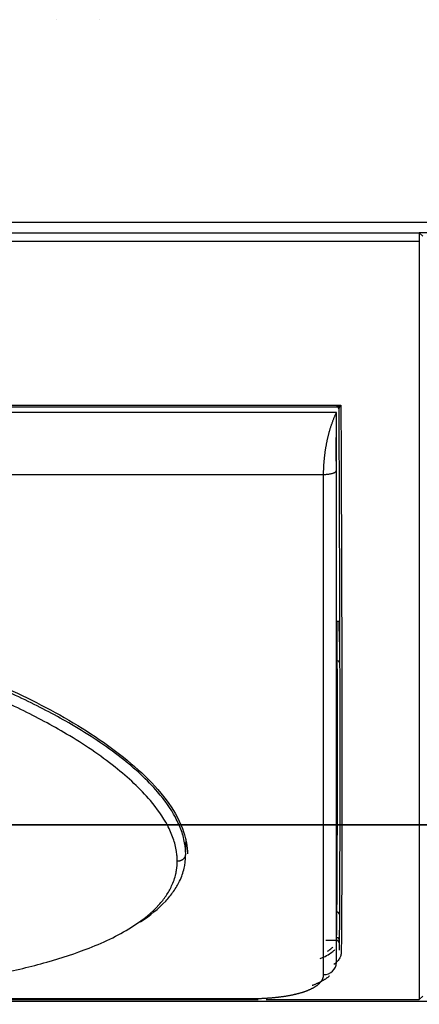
# Model space of a CAD drawing. Header units: millimetres. Extents: x -382 to 385, y -44 to 2191.
# Tile 304 of 339: x 126 to 220, y -42 to 189. Entities that reach past the tile are written whole.
import ezdxf

# ---------------------------------------------------------------- set-up
doc = ezdxf.new("R2010")
doc.units = ezdxf.units.MM
for name, color, linetype, true_color in [('ORTHO$6', 7, 'CONTINUOUS', 0xffffff), ('ORTHO$7', 7, 'CONTINUOUS', 0xffffff), ('ORTHO$8', 7, 'CONTINUOUS', 0xffffff)]:
    doc.layers.add(name, color=color, linetype=linetype, true_color=true_color)

msp = doc.modelspace()

# ---------------------------------------------------------------- linework, layer by layer
at = {"layer": 'ORTHO$6', "color": 7, "linetype": 'Continuous'}
for p, q in [((-359, 0, 1330.52), (361, 0, 1330.52)), ((361, 0, 1330.02), (-359, 0, 1330.02)), ((360.9, 0, 1369.52), (-358.9, 0, 1369.52)), ((-357.5, 0, 228.02), (359.5, 0, 228.02)), ((-354.5, 0), (356.5, 0)), ((-354, 0, 15.5), (356, 0, 15.5)), ((356, 0, 226.5), (-354, 0, 226.5)), ((141, 0, 928.52), (-159, 0, 928.52)), ((-159, 0, 618.52), (141, 0, 618.52)), ((127, 0, 1445.97), (-145, 0, 1445.97)), ((127, 0, 1470.97), (-145, 0, 1470.97)), ((131, 0, 1466.97), (131, 0, 1449.97)), ((146, 0, 623.52), (146, 0, 923.52)), ((169, 0, 1272.22), (169, 0, 1092.22)), ((170.75, 0, 1330.02), (170.75, 0, 1330.12)), ((170.75, 0, 1330.12), (170.75, 0, 1330.52)), ((174, 0, 1087.22), (354, 0, 1087.22)), ((354, 0, 1277.22), (174, 0, 1277.22)), ((174.25, 0, 1369.52), (174.25, 0, 1371.52)), ((174.25, 0, 1371.52), (186.25, 0, 1371.52)), ((183.45, 0, 1267.72), (181.95, 0, 1267.72)), ((181.95, 0, 1267.72), (181.95, 0, 1267.22)), ((181.95, 0, 1266.72), (183.45, 0, 1266.72)), ((181.95, 0, 1267.22), (181.95, 0, 1266.72)), ((181.95, 0, 1096.72), (183.45, 0, 1096.72)), ((183.45, 0, 1097.72), (181.95, 0, 1097.72)), ((181.95, 0, 1097.22), (181.95, 0, 1096.72)), ((181.95, 0, 1097.72), (181.95, 0, 1097.22)), ((183.5, 0, 1267.77), (183.45, 0, 1267.72)), ((183.45, 0, 1266.72), (183.5, 0, 1266.67)), ((183.45, 0, 1096.72), (183.5, 0, 1096.67)), ((183.5, 0, 1097.77), (183.45, 0, 1097.72)), ((184.5, 0, 1269.27), (183.5, 0, 1269.27)), ((183.5, 0, 1269.27), (183.5, 0, 1267.77)), ((183.5, 0, 1266.67), (183.5, 0, 1265.17)), ((183.5, 0, 1265.17), (184.5, 0, 1265.17)), ((183.5, 0, 1099.27), (183.5, 0, 1097.77)), ((184.5, 0, 1099.27), (183.5, 0, 1099.27)), ((183.5, 0, 1096.67), (183.5, 0, 1095.17)), ((183.5, 0, 1095.17), (184.5, 0, 1095.17)), ((184.55, 0, 1267.72), (184.5, 0, 1267.77)), ((184.5, 0, 1267.77), (184.5, 0, 1269.27)), ((184.5, 0, 1265.17), (184.5, 0, 1266.67)), ((184.5, 0, 1266.67), (184.55, 0, 1266.72)), ((184.55, 0, 1097.72), (184.5, 0, 1097.77)), ((184.5, 0, 1097.77), (184.5, 0, 1099.27)), ((184.5, 0, 1095.17), (184.5, 0, 1096.67)), ((184.5, 0, 1096.67), (184.55, 0, 1096.72)), ((186.05, 0, 1267.72), (184.55, 0, 1267.72)), ((184.55, 0, 1266.72), (186.05, 0, 1266.72)), ((186.05, 0, 1097.72), (184.55, 0, 1097.72)), ((184.55, 0, 1096.72), (186.05, 0, 1096.72)), ((186.05, 0, 1267.22), (186.05, 0, 1267.72)), ((186.05, 0, 1266.72), (186.05, 0, 1267.22)), ((186.05, 0, 1097.22), (186.05, 0, 1097.72)), ((186.05, 0, 1096.72), (186.05, 0, 1097.22)), ((186.25, 0, 1369.52), (186.25, 0, 1371.52)), ((189.75, 0, 1330.02), (189.75, 0, 1330.12)), ((189.75, 0, 1330.12), (189.75, 0, 1330.52)), ((211.5, 0, 1330.52), (211.5, 0, 1330.02)), ((214.5, 0, 1330.52), (214.5, 0, 1330.02)), ((216, 0, 1330.53), (216, 0, 1330.02))]:
    msp.add_line(p, q, dxfattribs=at)
at = {"layer": 'ORTHO$6', "color": 252, "linetype": 'Continuous'}
for p, q in [((361, 0, 1333.02), (-359, 0, 1333.02)), ((-358.9, 0, 1367.02), (360.9, 0, 1367.02)), ((359.5, 0, 230.52), (-357.5, 0, 230.52)), ((-357.5, 0, 1327.52), (359.5, 0, 1327.52)), ((356.5, 0, 4), (-354.5, 0, 4)), ((356, 0, 18), (-354, 0, 18)), ((-354, 0, 224), (356, 0, 224)), ((351, 0, 226.52), (-349, 0, 226.52)), ((131, 0, 1449.97), (-149, 0, 1449.97)), ((131, 0, 1466.97), (-149, 0, 1466.97)), ((170.75, 0, 1330.12), (189.75, 0, 1330.12)), ((180, 0, 1267.22), (181.95, 0, 1267.22)), ((180, 0, 1097.22), (181.95, 0, 1097.22)), ((188, 0, 1267.22), (186.05, 0, 1267.22)), ((188, 0, 1097.22), (186.05, 0, 1097.22))]:
    msp.add_line(p, q, dxfattribs=at)
at = {"layer": 'ORTHO$6', "color": 7, "linetype": 'Continuous', "extrusion": (0, 1, 0)}
msp.add_circle((9, 773.52), 150, dxfattribs=at)
at = {"layer": 'ORTHO$6', "color": 7, "linetype": 'Continuous', "extrusion": (0, -1, 0)}
msp.add_circle((263.5, 1182.22), 92.5, dxfattribs=at)
at = {"layer": 'ORTHO$6', "color": 7, "linetype": 'Continuous', "extrusion": (0, 1, 0)}
for centre, radius, start, end in [((-127, 1466.97), 4, 90, 180), ((-127, 1449.97), 4, 180, 270), ((-141, 923.52), 5, 90, 180), ((-141, 623.52), 5, 180, 270), ((-174, 1272.22), 5, 0, 90), ((-174, 1092.22), 5, 270, 0), ((-184, 1267.22), 5.6, 0, 180), ((-184, 1097.22), 5.6, 0, 180), ((-184, 1267.22), 4, 0, 180), ((-184, 1097.22), 4, 0, 180), ((-220.5, 1322.47), 8.3, 65.4604, 75.9043)]:
    msp.add_arc(centre, radius, start, end, dxfattribs=at)
at = {"layer": 'ORTHO$6', "color": 7, "linetype": 'Continuous', "extrusion": (0, -1, 0)}
for centre, radius in [((184, 1267.22), 5.6), ((184, 1097.22), 5.6), ((184, 1267.22), 4), ((184, 1097.22), 4)]:
    msp.add_arc(centre, radius, 180, 0, dxfattribs=at)
at = {"layer": 'ORTHO$6', "color": 7, "linetype": 'Continuous', "extrusion": (0, 1, 0)}
for centre, major_axis, ratio, start_param, end_param in [((220.4, 0, 1322.47), (0, 0, -8.3), 0.923728, 2.839095, 2.89762), ((221.43, 0, 1322.94), (3.71, 0, -7.35), 0.34716, 3.282873, 3.34729), ((220.6, 0, 1322.47), (0, 0, 8.3), 0.923728, 5.980688, 6.039212)]:
    msp.add_ellipse(centre, major_axis=major_axis, ratio=ratio, start_param=start_param, end_param=end_param, dxfattribs=at)
at = {"layer": 'ORTHO$7', "color": 7, "linetype": 'Continuous'}
for p, q in [((360.9, 0, 14.02), (-358.9, 0, 14.02)), ((-358.9, 0, 1369.02), (360.9, 0, 1369.02)), ((-358.9, 0, 1187.02), (360.9, 0, 1187.02)), ((356.5, 0), (-354.5, 0)), ((219.7, 0, 1369.01), (-217.7, 0, 1369.01)), ((219.7, 0, 1189.02), (-217.7, 0, 1189.02)), ((197.57, 0, 1366.98), (-195.57, 0, 1366.98)), ((-195.39, 0, 1188.02), (197.39, 0, 1188.02)), ((194.48, 0, 1188.63), (-192.48, 0, 1188.63)), ((179.28, 0, 1229.48), (-178.76, 0, 1229.48)), ((127, 0, 1445.97), (-49.35, 0, 1445.97)), ((127, 0, 1470.97), (-49.35, 0, 1470.97)), ((-40, 0, 1369.52), (360.9, 0, 1369.52)), ((131, 0, 1449.97), (131, 0, 1466.97)), ((174.25, 0, 1371.52), (186.25, 0, 1371.52)), ((174.25, 0, 1369.52), (174.25, 0, 1371.52)), ((186.25, 0, 1369.52), (186.25, 0, 1371.52)), ((215.63, 0, 1187.85), (197.4, 0, 1187.85)), ((197.4, 0, 1187.85), (197.4, 0, 1189.02)), ((197.4, 0, 1187.02), (197.4, 0, 1187.85)), ((198.93, 0, 1189.02), (198.4, 0, 1188.17)), ((215.63, 0, 1188.17), (198.4, 0, 1188.17)), ((198.4, 0, 1189.02), (198.4, 0, 1188.17)), ((215.62, 0, 1187.02), (215.63, 0, 1187.85)), ((215.65, 0, 1189.02), (215.63, 0, 1188.17)), ((215.63, 0, 1187.85), (215.63, 0, 1188.17)), ((215.67, 0, 1187.02), (215.71, 0, 1189.02)), ((218.65, 0, 1187.02), (218.7, 0, 1189.02)), ((270.57, 0, 1187.13), (218.66, 0, 1187.13)), ((220.5, 0, 1368.21), (219.7, 0, 1369.01)), ((220.5, 0, 1189.82), (219.7, 0, 1189.02)), ((219.7, 0, 1369.01), (219.7, 0, 1191.05)), ((219.7, 0, 1191.05), (219.7, 0, 1189.02))]:
    msp.add_line(p, q, dxfattribs=at)
at = {"layer": 'ORTHO$7', "color": 252, "linetype": 'Continuous'}
for p, q in [((-358.9, 0, 16.52), (360.9, 0, 16.52)), ((360.9, 0, 1184.52), (-358.9, 0, 1184.52)), ((-354.5, 0, 4), (356.5, 0, 4)), ((-217.7, 0, 1191.05), (219.7, 0, 1191.05)), ((-195.2, 0, 1366.17), (197.2, 0, 1366.17)), ((180.76, 0, 1229.1), (-178.76, 0, 1229.1)), ((131, 0, 1449.97), (-49.34, 0, 1449.97)), ((131, 0, 1466.97), (-49.34, 0, 1466.97)), ((180.2, 0, 1233.61), (50.2, 0, 1233.61)), ((59.63, 0, 1236.74), (180.2, 0, 1236.74)), ((180.2, 0, 1236.74), (180.2, 0, 1233.61)), ((180.2, 0, 1230.31), (180.2, 0, 1233.61)), ((200.2, 0, 1364.42), (201.26, 0, 1364.42))]:
    msp.add_line(p, q, dxfattribs=at)
at = {"layer": 'ORTHO$7', "color": 7, "linetype": 'Continuous', "extrusion": (0, -1, 0)}
for centre, start, end in [((127, 1449.97), 270, 0), ((127, 1466.97), 0, 90)]:
    msp.add_arc(centre, 4, start, end, dxfattribs=at)
for centre, major_axis, ratio, start_param, end_param in [((194.48, 0, 1189.68), (1.5, 0), 0.70217, 4.712389, 5.607406), ((201.34, 0, 1251.12), (0.5, 0, -0.002), 0.345959, 1.572144, 3.063809)]:
    msp.add_ellipse(centre, major_axis=major_axis, ratio=ratio, start_param=start_param, end_param=end_param, dxfattribs=at)
at = {"layer": 'ORTHO$7', "color": 252, "linetype": 'Continuous', "extrusion": (0, -1, 0)}
msp.add_ellipse((197.2, 0, 1253.27), major_axis=(-3, 0), ratio=0.351057, start_param=3.141593, end_param=4.712389, dxfattribs=at)
at = {"layer": 'ORTHO$7', "color": 252, "linetype": 'Continuous'}
for points, knots in [([(1, 0, 1232.32), (3.47, 0, 1232.34), (10.8, 0, 1232.39), (23.61, 0, 1233), (37.86, 0, 1234.35), (50.16, 0, 1236.1), (59.51, 0, 1237.75), (68.12, 0, 1239.53), (77.14, 0, 1241.69), (86.36, 0, 1244.26), (94.54, 0, 1246.87), (102.07, 0, 1249.54), (110.43, 0, 1252.83), (120.75, 0, 1257.48), (131.85, 0, 1263.47), (143.38, 0, 1271.13), (153.1, 0, 1279.56), (159.13, 0, 1287.28), (161.99, 0, 1292.56), (163.23, 0, 1295.58), (164, 0, 1298.14), (164.45, 0, 1300.23), (164.73, 0, 1302.33), (164.77, 0, 1303.71), (164.78, 0, 1304.4)], [0, 0, 0, 0, 0.03763, 0.111477, 0.194997, 0.255312, 0.300665, 0.339566, 0.389305, 0.441987, 0.485691, 0.520609, 0.564364, 0.623444, 0.695001, 0.75977, 0.840786, 0.900949, 0.923724, 0.946498, 0.959873, 0.973248, 0.986625, 1, 1, 1, 1]), ([(56.66, 0, 1239.38), (58.31, 0, 1239.7), (62.55, 0, 1240.5), (69.96, 0, 1242.13), (78.91, 0, 1244.37), (87.71, 0, 1246.94), (95.44, 0, 1249.5), (102.69, 0, 1252.16), (111.06, 0, 1255.56), (121.22, 0, 1260.31), (132.01, 0, 1266.35), (142.98, 0, 1273.9), (152.08, 0, 1282.13), (157.63, 0, 1289.5), (160.23, 0, 1294.46), (161.36, 0, 1297.32), (162.07, 0, 1299.74), (162.48, 0, 1301.7), (162.74, 0, 1303.67), (162.77, 0, 1304.97), (162.78, 0, 1305.62)], [0, 0, 0, 0, 0.03648, 0.093524, 0.16451, 0.236591, 0.2927, 0.341582, 0.404966, 0.490071, 0.587408, 0.677788, 0.787944, 0.867524, 0.898009, 0.928493, 0.946369, 0.964245, 0.982122, 1, 1, 1, 1]), ([(162.78, 0, 1305.62), (162.78, 0, 1306.09), (162.76, 0, 1307.02), (162.65, 0, 1308.17), (162.55, 0, 1308.85), (162.51, 0, 1309.08)], [0, 0, 0, 0, 0.40125, 0.802465, 1, 1, 1, 1]), ([(164.78, 0, 1304.4), (164.78, 0, 1304.89), (164.76, 0, 1305.79), (164.68, 0, 1306.69), (164.63, 0, 1307.1)], [0, 0, 0, 0, 0.538761, 1, 1, 1, 1]), ([(180.2, 0, 1233.61), (180.32, 0, 1233.61), (180.57, 0, 1233.62), (180.94, 0, 1233.63), (181.32, 0, 1233.64), (181.69, 0, 1233.67), (182.06, 0, 1233.7), (182.43, 0, 1233.74), (182.8, 0, 1233.78), (183.17, 0, 1233.84), (183.54, 0, 1233.9), (183.91, 0, 1233.96), (184.27, 0, 1234.04), (184.64, 0, 1234.12), (185, 0, 1234.21), (185.37, 0, 1234.3), (185.73, 0, 1234.4), (186.09, 0, 1234.51), (186.45, 0, 1234.62), (186.8, 0, 1234.75), (187.16, 0, 1234.88), (187.51, 0, 1235.01), (187.86, 0, 1235.16), (188.21, 0, 1235.3), (188.56, 0, 1235.46), (188.9, 0, 1235.62), (189.24, 0, 1235.79), (189.58, 0, 1235.97), (189.92, 0, 1236.15), (190.25, 0, 1236.34), (190.58, 0, 1236.54), (190.91, 0, 1236.74), (191.23, 0, 1236.95), (191.55, 0, 1237.17), (191.86, 0, 1237.39), (192.17, 0, 1237.62), (192.48, 0, 1237.86), (192.79, 0, 1238.1), (193.09, 0, 1238.34), (193.38, 0, 1238.6), (193.67, 0, 1238.85), (193.96, 0, 1239.12), (194.24, 0, 1239.39), (194.51, 0, 1239.67), (194.78, 0, 1239.95), (195.05, 0, 1240.23), (195.31, 0, 1240.52), (195.56, 0, 1240.82), (195.81, 0, 1241.12), (196.06, 0, 1241.43), (196.29, 0, 1241.74), (196.53, 0, 1242.06), (196.75, 0, 1242.38), (196.97, 0, 1242.7), (197.18, 0, 1243.03), (197.39, 0, 1243.37), (197.59, 0, 1243.7), (197.78, 0, 1244.04), (197.97, 0, 1244.39), (198.15, 0, 1244.73), (198.32, 0, 1245.09), (198.48, 0, 1245.44), (198.64, 0, 1245.8), (198.79, 0, 1246.16), (198.93, 0, 1246.52), (199.07, 0, 1246.88), (199.2, 0, 1247.25), (199.32, 0, 1247.62), (199.43, 0, 1247.99), (199.54, 0, 1248.36), (199.64, 0, 1248.73), (199.72, 0, 1249.09), (199.77, 0, 1249.32), (199.79, 0, 1249.43)], [0, 0, 0, 0, 0.014115, 0.028229, 0.042344, 0.056459, 0.070573, 0.084688, 0.098802, 0.112917, 0.127032, 0.141146, 0.155261, 0.169376, 0.18349, 0.197605, 0.21172, 0.225834, 0.239949, 0.254064, 0.268178, 0.282293, 0.296407, 0.310522, 0.324637, 0.338751, 0.352866, 0.366981, 0.381095, 0.39521, 0.409325, 0.423439, 0.437554, 0.451668, 0.465783, 0.479898, 0.494012, 0.508127, 0.522242, 0.536356, 0.550471, 0.564586, 0.5787, 0.592815, 0.60693, 0.621044, 0.635159, 0.649273, 0.663388, 0.677503, 0.691617, 0.705732, 0.719847, 0.733961, 0.748076, 0.762191, 0.776305, 0.79042, 0.804535, 0.818649, 0.832764, 0.846878, 0.860993, 0.875108, 0.889222, 0.903337, 0.917452, 0.931566, 0.945681, 0.959796, 0.97391, 0.988025, 1, 1, 1, 1]), ([(197.2, 0, 1254.32), (197.2, 0, 1280.51), (197.2, 0, 1304.43), (197.2, 0, 1343.01), (197.2, 0, 1357.64), (197.2, 0, 1366.17)], [0, 0, 0, 0, 0.5, 0.5, 1, 1, 1, 1]), ([(200.18, 0, 1334.94), (200.17, 0, 1335), (200.17, 0, 1335.11), (200.16, 0, 1335.59), (200.15, 0, 1336.27), (200.14, 0, 1337.15), (200.14, 0, 1338.22), (200.14, 0, 1339.13), (200.14, 0, 1339.66), (200.14, 0, 1339.74)], [0, 0, 0, 0, 0.16607, 0.330364, 0.492884, 0.653628, 0.812596, 0.96979, 1, 1, 1, 1]), ([(200.26, 0, 1363.82), (200.27, 0, 1363.86), (200.28, 0, 1363.94), (200.41, 0, 1364.11), (200.65, 0, 1364.27), (200.96, 0, 1364.38), (201.17, 0, 1364.41), (201.26, 0, 1364.42)], [0, 0, 0, 0, 0.090098, 0.195316, 0.46567, 0.777518, 1, 1, 1, 1]), ([(200.42, 0, 1329.85), (200.42, 0, 1330.2), (200.42, 0, 1330.92), (200.41, 0, 1331.77), (200.41, 0, 1332.43), (200.4, 0, 1332.9), (200.39, 0, 1333.02), (200.38, 0, 1333.08)], [0, 0, 0, 0, 0.192673, 0.389009, 0.589009, 0.792673, 1, 1, 1, 1]), ([(200.44, 0, 1315.9), (200.44, 0, 1318.2), (200.44, 0, 1323.07), (200.43, 0, 1327.47), (200.42, 0, 1329.85)], [0, 0, 0, 0, 0.458709, 1, 1, 1, 1]), ([(200.68, 0, 1335.43), (200.67, 0, 1335.47), (200.66, 0, 1335.64), (200.65, 0, 1336.19), (200.65, 0, 1337), (200.64, 0, 1338.07), (200.64, 0, 1339.14), (200.64, 0, 1339.85), (200.64, 0, 1340.08)], [0, 0, 0, 0, 0.183407, 0.366815, 0.550222, 0.733629, 0.917037, 1, 1, 1, 1]), ([(200.76, 0, 1363.71), (200.78, 0, 1362.81), (200.81, 0, 1360.75), (200.86, 0, 1356.91), (200.9, 0, 1352.36), (200.93, 0, 1347.1), (200.96, 0, 1341.16), (200.98, 0, 1334.56), (200.99, 0, 1327.34), (200.99, 0, 1321.07), (201, 0, 1317.23), (201, 0, 1316.12)], [0, 0, 0, 0, 0.119021, 0.238042, 0.357063, 0.476084, 0.595105, 0.714126, 0.833147, 0.952168, 1, 1, 1, 1]), ([(201.26, 0, 1364.42), (201.27, 0, 1363.91), (201.29, 0, 1362.9), (201.31, 0, 1361.11), (201.34, 0, 1359.12), (201.36, 0, 1356.92), (201.38, 0, 1354.53), (201.4, 0, 1351.95), (201.44, 0, 1346.81), (201.47, 0, 1338.13), (201.49, 0, 1326.35), (201.5, 0, 1318.3), (201.5, 0, 1315.24)], [0, 0, 0, 0, 0.063456, 0.126569, 0.189339, 0.251768, 0.313853, 0.375596, 0.436997, 0.656206, 0.873711, 1, 1, 1, 1])]:
    msp.add_open_spline(points, degree=3, knots=knots, dxfattribs=at)
at = {"layer": 'ORTHO$7', "color": 7, "linetype": 'Continuous'}
for points, knots in [([(162.51, 0, 1309.08), (162.35, 0, 1310.08), (161.85, 0, 1312.28), (160.15, 0, 1316.61), (156.07, 0, 1322.69), (148.12, 0, 1329.61), (137.57, 0, 1335.55), (125.83, 0, 1340.35), (114.85, 0, 1343.78), (105.15, 0, 1346.22), (97.3, 0, 1347.91), (89.41, 0, 1349.41), (80.42, 0, 1350.86), (71.02, 0, 1352.13), (62.16, 0, 1353.13), (53.23, 0, 1353.98), (42.37, 0, 1354.82), (28.69, 0, 1355.58), (16.48, 0, 1355.95), (6.99, 0, 1356.08), (3, 0, 1356.09), (1, 0, 1356.1)], [0, 0, 0, 0, 0.020703, 0.046041, 0.095093, 0.166945, 0.247282, 0.315381, 0.389863, 0.443857, 0.483314, 0.523124, 0.576146, 0.631994, 0.676652, 0.719641, 0.775492, 0.850206, 0.93696, 0.96848, 1, 1, 1, 1]), ([(164.8, 0, 1308.58), (165.17, 0, 1306.64), (165.29, 0, 1304.64), (164.94, 0, 1299.78), (164.25, 0, 1296.99), (162.03, 0, 1291.46), (160.51, 0, 1288.76), (156.92, 0, 1283.63), (154.83, 0, 1281.16), (147.96, 0, 1274.11), (142.71, 0, 1269.97), (131.42, 0, 1262.41), (125.37, 0, 1259.02), (112.93, 0, 1252.95), (106.48, 0, 1250.24), (86.88, 0, 1243.04), (73.41, 0, 1239.41), (59.63, 0, 1236.74)], [0, 0, 0, 0, 0.053136, 0.053136, 0.125972, 0.125972, 0.198808, 0.198808, 0.271643, 0.271643, 0.417315, 0.417315, 0.562986, 0.562986, 0.708657, 0.708657, 1, 1, 1, 1]), ([(164.63, 0, 1307.1), (164.62, 0, 1307.17), (164.45, 0, 1308.53), (163.89, 0, 1311.13), (162.02, 0, 1315.86), (157.78, 0, 1322.13), (149.58, 0, 1329.23), (138.78, 0, 1335.27), (128.58, 0, 1339.41), (122.44, 0, 1341.45), (120.08, 0, 1342.17)], [0, 0, 0, 0, 0.003818, 0.074866, 0.145913, 0.282483, 0.480805, 0.700875, 0.886602, 1, 1, 1, 1]), ([(164.87, 0, 1301.28), (164.84, 0, 1300.37), (164.78, 0, 1298.55), (164.19, 0, 1295.23), (163.08, 0, 1291.67), (161.88, 0, 1289.08), (161.3, 0, 1287.96)], [0, 0, 0, 0, 0.204464, 0.408936, 0.741009, 1, 1, 1, 1]), ([(200.85, 0, 1251.13), (200.83, 0, 1245.87), (198.85, 0, 1240.51), (193.48, 0, 1234.28), (191.29, 0, 1232.51), (186.32, 0, 1230.04), (183.55, 0, 1229.34), (180.76, 0, 1229.34)], [0, 0, 0, 0, 0.5, 0.5, 0.75, 0.75, 1, 1, 1, 1]), ([(201.35, 0, 1251.3), (201.33, 0, 1250.56), (201.28, 0, 1249.1), (200.92, 0, 1246.89), (200.37, 0, 1244.7), (199.59, 0, 1242.57), (198.61, 0, 1240.51), (197.45, 0, 1238.57), (196.13, 0, 1236.78), (194.68, 0, 1235.16), (193.12, 0, 1233.71), (191.47, 0, 1232.47), (189.76, 0, 1231.42), (187.44, 0, 1230.29), (185.03, 0, 1229.54), (182.58, 0, 1229.15), (181.37, 0, 1229.11), (180.76, 0, 1229.1)], [0, 0, 0, 0, 0.068231, 0.136816, 0.206116, 0.275401, 0.344295, 0.412314, 0.478944, 0.543787, 0.606684, 0.667573, 0.726504, 0.783628, 0.893455, 0.946825, 1, 1, 1, 1]), ([(196.04, 0, 1237.35), (196, 0, 1237.3), (195.69, 0, 1236.91), (195.08, 0, 1236.18), (194.15, 0, 1235.21), (193.15, 0, 1234.29), (192.1, 0, 1233.42), (191, 0, 1232.61), (189.84, 0, 1231.85), (188.65, 0, 1231.16), (187.74, 0, 1230.71), (187.25, 0, 1230.47), (187.17, 0, 1230.44)], [0, 0, 0, 0, 0.015726, 0.135915, 0.256103, 0.376292, 0.496481, 0.616669, 0.736858, 0.857047, 0.977235, 1, 1, 1, 1]), ([(195.91, 0, 1237.62), (195.93, 0, 1237.64), (196.02, 0, 1237.77), (196.19, 0, 1238), (196.41, 0, 1238.31), (196.62, 0, 1238.62), (196.82, 0, 1238.94), (197.02, 0, 1239.26), (197.21, 0, 1239.59), (197.39, 0, 1239.91), (197.57, 0, 1240.24), (197.74, 0, 1240.57), (197.9, 0, 1240.91), (198.06, 0, 1241.25), (198.21, 0, 1241.58), (198.36, 0, 1241.93), (198.49, 0, 1242.27), (198.62, 0, 1242.62), (198.74, 0, 1242.96), (198.86, 0, 1243.31), (198.97, 0, 1243.67), (199.07, 0, 1244.02), (199.16, 0, 1244.37), (199.25, 0, 1244.73), (199.32, 0, 1245.09), (199.4, 0, 1245.44), (199.46, 0, 1245.8), (199.52, 0, 1246.16), (199.57, 0, 1246.53), (199.61, 0, 1246.89), (199.64, 0, 1247.25), (199.67, 0, 1247.61), (199.69, 0, 1247.98), (199.7, 0, 1248.34), (199.7, 0, 1248.58), (199.7, 0, 1248.7)], [0, 0, 0, 0, 0.007708, 0.038717, 0.069726, 0.100735, 0.131744, 0.162753, 0.193763, 0.224772, 0.255781, 0.28679, 0.317799, 0.348808, 0.379817, 0.410826, 0.441836, 0.472845, 0.503854, 0.534863, 0.565872, 0.596881, 0.62789, 0.6589, 0.689909, 0.720918, 0.751927, 0.782936, 0.813945, 0.844954, 0.875963, 0.906973, 0.937982, 0.968991, 1, 1, 1, 1]), ([(197.2, 0, 1366.17), (197.2, 0, 1366.2), (197.2, 0, 1366.26), (197.2, 0, 1366.35), (197.21, 0, 1366.44), (197.22, 0, 1366.52), (197.23, 0, 1366.59), (197.25, 0, 1366.65), (197.27, 0, 1366.71), (197.29, 0, 1366.77), (197.31, 0, 1366.82), (197.34, 0, 1366.86), (197.37, 0, 1366.89), (197.4, 0, 1366.92), (197.42, 0, 1366.94), (197.43, 0, 1366.95)], [0, 0, 0, 0, 0.077166, 0.154332, 0.231498, 0.308664, 0.38583, 0.462996, 0.540162, 0.617328, 0.694494, 0.77166, 0.848826, 0.925992, 1, 1, 1, 1]), ([(200.2, 0, 1363.28), (200.19, 0, 1363.8), (200.03, 0, 1364.79), (199.26, 0, 1366.11), (198.15, 0, 1366.88), (197.53, 0, 1367), (197.23, 0, 1366.96)], [0, 0, 0, 0, 0.239735, 0.495896, 0.753877, 1, 1, 1, 1]), ([(198.28, 0, 1239.62), (198.61, 0, 1240.34), (199.25, 0, 1241.93), (199.82, 0, 1244.03), (200.14, 0, 1245.83), (200.22, 0, 1246.73), (200.26, 0, 1247.18)], [0, 0, 0, 0, 0.299426, 0.650618, 0.825405, 1, 1, 1, 1]), ([(200.1, 0, 1247.16), (200.08, 0, 1246.97), (200.01, 0, 1246.37), (199.83, 0, 1245.34), (199.53, 0, 1244.1), (199.13, 0, 1242.88), (198.77, 0, 1241.95), (198.53, 0, 1241.44), (198.47, 0, 1241.31)], [0, 0, 0, 0, 0.093689, 0.303554, 0.51342, 0.723286, 0.933151, 1, 1, 1, 1]), ([(200.2, 0, 1249.13), (200.2, 0, 1249.09), (200.2, 0, 1249.04), (200.2, 0, 1248.98), (200.2, 0, 1248.92), (200.19, 0, 1248.87), (200.16, 0, 1248.82), (200.07, 0, 1248.76), (199.93, 0, 1248.72), (199.8, 0, 1248.71), (199.73, 0, 1248.7), (199.7, 0, 1248.7)], [0, 0, 0, 0, 0.118866, 0.170123, 0.216102, 0.291501, 0.369759, 0.604245, 0.785696, 0.892643, 1, 1, 1, 1]), ([(199.79, 0, 1249.43), (199.8, 0, 1249.44), (199.83, 0, 1249.59), (199.88, 0, 1249.86), (199.95, 0, 1250.24), (200.01, 0, 1250.62), (200.06, 0, 1250.99), (200.1, 0, 1251.37), (200.14, 0, 1251.75), (200.17, 0, 1252.13), (200.19, 0, 1252.51), (200.2, 0, 1252.89), (200.2, 0, 1253.14), (200.2, 0, 1253.27)], [0, 0, 0, 0, 0.014931, 0.113438, 0.211945, 0.310452, 0.408959, 0.507466, 0.605973, 0.704479, 0.802986, 0.901493, 1, 1, 1, 1]), ([(200.32, 0, 1253.34), (200.32, 0, 1253.67), (200.33, 0, 1254.56), (200.33, 0, 1255.51), (200.33, 0, 1256.1)], [0, 0, 0, 0, 0.379541, 1, 1, 1, 1]), ([(200.33, 0, 1256.1), (200.34, 0, 1258.21), (200.35, 0, 1262.42), (200.37, 0, 1268.59), (200.39, 0, 1274.61), (200.4, 0, 1280.48), (200.42, 0, 1286.19), (200.43, 0, 1291.73), (200.44, 0, 1298.47), (200.44, 0, 1306.24), (200.44, 0, 1312.34), (200.44, 0, 1315.48), (200.44, 0, 1315.9)], [0, 0, 0, 0, 0.093844, 0.187376, 0.280596, 0.373505, 0.466102, 0.558387, 0.65036, 0.812767, 0.975279, 1, 1, 1, 1]), ([(200.76, 0, 1363.71), (200.76, 0, 1363.89), (200.86, 0, 1364.07), (201.05, 0, 1364.3), (201.15, 0, 1364.37), (201.26, 0, 1364.42)], [0, 0, 0, 0, 0.5, 0.5, 1, 1, 1, 1]), ([(201, 0, 1316.12), (201, 0, 1314.46), (200.99, 0, 1309.93), (200.99, 0, 1302.22), (200.97, 0, 1292.82), (200.95, 0, 1282.97), (200.93, 0, 1272.72), (200.9, 0, 1262.93), (200.87, 0, 1256.52), (200.86, 0, 1253.71)], [0, 0, 0, 0, 0.093986, 0.25112, 0.408254, 0.565389, 0.722523, 0.879657, 1, 1, 1, 1]), ([(201.5, 0, 1315.24), (201.5, 0, 1313.01), (201.49, 0, 1305.29), (201.48, 0, 1294.03), (201.45, 0, 1281.56), (201.42, 0, 1271.84), (201.39, 0, 1262.62), (201.37, 0, 1256.55), (201.36, 0, 1253.94)], [0, 0, 0, 0, 0.12757, 0.43141, 0.581714, 0.733016, 0.885316, 1, 1, 1, 1])]:
    msp.add_open_spline(points, degree=3, knots=knots, dxfattribs=at)
at = {"layer": 'ORTHO$7', "color": 252, "linetype": 'Continuous'}
for points, weights in [([(162.78, 0, 1305.62), (163.94, 0, 1305.62), (164.76, 0, 1305.12), (164.78, 0, 1304.4)], [1.16737162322, 0.944209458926, 0.944209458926, 1.16737162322]), ([(197.2, 0, 1366.17), (198.98, 0, 1366.17), (200.2, 0, 1364.96), (200.2, 0, 1363.31)], [1.14041115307, 0.933176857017, 0.955337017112, 1.20689163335]), ([(200.83, 0, 1256.29), (200.83, 0, 1256.18), (200.62, 0, 1256.1), (200.33, 0, 1256.1)], [1.1696081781, 0.943459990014, 0.943463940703, 1.16962003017]), ([(200.88, 0, 1333.58), (200.88, 0, 1333.28), (200.68, 0, 1333.08), (200.38, 0, 1333.08)], [1.17001099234, 0.943329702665, 0.943329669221, 1.17001089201])]:
    msp.add_rational_spline(points, weights, degree=3, dxfattribs=at)
msp.add_open_spline([(180.2, 0, 1236.74), (180.31, 0, 1236.74), (180.52, 0, 1236.74), (180.83, 0, 1236.75), (181.15, 0, 1236.76), (181.46, 0, 1236.79), (181.78, 0, 1236.82), (182.1, 0, 1236.85), (182.41, 0, 1236.89), (182.72, 0, 1236.94), (183.04, 0, 1236.99), (183.35, 0, 1237.05), (183.66, 0, 1237.12), (183.97, 0, 1237.19), (184.28, 0, 1237.27), (184.59, 0, 1237.35), (184.9, 0, 1237.44), (185.21, 0, 1237.54), (185.51, 0, 1237.65), (185.81, 0, 1237.76), (186.12, 0, 1237.87), (186.42, 0, 1237.99), (186.71, 0, 1238.12), (187.01, 0, 1238.26), (187.3, 0, 1238.4), (187.6, 0, 1238.54), (187.89, 0, 1238.7), (188.17, 0, 1238.85), (188.46, 0, 1239.02), (188.74, 0, 1239.19), (189.02, 0, 1239.37), (189.3, 0, 1239.55), (189.57, 0, 1239.74), (189.85, 0, 1239.93), (190.11, 0, 1240.13), (190.38, 0, 1240.33), (190.64, 0, 1240.54), (190.9, 0, 1240.76), (191.15, 0, 1240.98), (191.4, 0, 1241.21), (191.65, 0, 1241.44), (191.89, 0, 1241.68), (192.13, 0, 1241.92), (192.37, 0, 1242.17), (192.6, 0, 1242.42), (192.82, 0, 1242.68), (193.04, 0, 1242.94), (193.26, 0, 1243.2), (193.47, 0, 1243.47), (193.68, 0, 1243.75), (193.88, 0, 1244.03), (194.08, 0, 1244.31), (194.27, 0, 1244.6), (194.45, 0, 1244.89), (194.63, 0, 1245.18), (194.81, 0, 1245.48), (194.98, 0, 1245.78), (195.14, 0, 1246.09), (195.3, 0, 1246.39), (195.45, 0, 1246.7), (195.6, 0, 1247.02), (195.74, 0, 1247.33), (195.87, 0, 1247.65), (196, 0, 1247.97), (196.12, 0, 1248.3), (196.24, 0, 1248.62), (196.35, 0, 1248.95), (196.45, 0, 1249.28), (196.55, 0, 1249.61), (196.64, 0, 1249.94), (196.72, 0, 1250.28), (196.8, 0, 1250.61), (196.87, 0, 1250.95), (196.93, 0, 1251.28), (196.99, 0, 1251.62), (197.04, 0, 1251.96), (197.08, 0, 1252.29), (197.12, 0, 1252.63), (197.15, 0, 1252.97), (197.17, 0, 1253.31), (197.19, 0, 1253.65), (197.2, 0, 1253.98), (197.2, 0, 1254.21), (197.2, 0, 1254.32)], degree=3, dxfattribs=at)
at = {"layer": 'ORTHO$7', "color": 7, "linetype": 'Continuous'}
for points in [[(180.76, 0, 1229.1), (180.76, 0, 1229.44), (180.76, 0, 1229.59), (180.76, 0, 1229.34)], [(200.2, 0, 1253.27), (200.2, 0, 1253.89), (200.2, 0, 1255.12), (200.2, 0, 1256.97), (200.2, 0, 1258.8), (200.2, 0, 1260.63), (200.2, 0, 1262.45), (200.2, 0, 1264.26), (200.2, 0, 1266.06), (200.2, 0, 1267.86), (200.2, 0, 1269.64), (200.2, 0, 1271.42), (200.2, 0, 1273.18), (200.2, 0, 1274.94), (200.2, 0, 1276.68), (200.2, 0, 1278.41), (200.2, 0, 1280.14), (200.2, 0, 1281.85), (200.2, 0, 1283.56), (200.2, 0, 1285.25), (200.2, 0, 1286.93), (200.2, 0, 1288.6), (200.2, 0, 1290.25), (200.2, 0, 1291.9), (200.2, 0, 1293.53), (200.2, 0, 1295.15), (200.2, 0, 1296.76), (200.2, 0, 1298.36), (200.2, 0, 1299.94), (200.2, 0, 1301.51), (200.2, 0, 1303.07), (200.2, 0, 1304.61), (200.2, 0, 1306.14), (200.2, 0, 1307.66), (200.2, 0, 1309.16), (200.2, 0, 1310.65), (200.2, 0, 1312.12), (200.2, 0, 1313.58), (200.2, 0, 1315.02), (200.2, 0, 1316.45), (200.2, 0, 1317.87), (200.2, 0, 1319.27), (200.2, 0, 1320.65), (200.2, 0, 1322.02), (200.2, 0, 1323.38), (200.2, 0, 1324.71), (200.2, 0, 1326.04), (200.2, 0, 1327.34), (200.2, 0, 1328.63), (200.2, 0, 1329.9), (200.2, 0, 1331.16), (200.2, 0, 1332.4), (200.2, 0, 1333.62), (200.2, 0, 1334.83), (200.2, 0, 1336.02), (200.2, 0, 1337.19), (200.2, 0, 1338.35), (200.2, 0, 1339.48), (200.2, 0, 1340.6), (200.2, 0, 1341.7), (200.2, 0, 1342.79), (200.2, 0, 1343.85), (200.2, 0, 1344.9), (200.2, 0, 1345.93), (200.2, 0, 1346.94), (200.2, 0, 1347.93), (200.2, 0, 1348.91), (200.2, 0, 1349.86), (200.2, 0, 1350.8), (200.2, 0, 1351.72), (200.2, 0, 1352.61), (200.2, 0, 1353.49), (200.2, 0, 1354.35), (200.2, 0, 1355.19), (200.2, 0, 1356.01), (200.2, 0, 1356.81), (200.2, 0, 1357.6), (200.2, 0, 1358.36), (200.2, 0, 1359.1), (200.2, 0, 1359.78), (200.2, 0, 1360.38), (200.2, 0, 1360.9), (200.2, 0, 1361.35), (200.2, 0, 1361.74), (200.2, 0, 1362.08), (200.2, 0, 1362.39), (200.2, 0, 1362.66), (200.2, 0, 1362.9), (200.2, 0, 1363.11), (200.2, 0, 1363.25), (200.2, 0, 1363.31)], [(200.76, 0, 1363.71), (200.76, 0, 1363.77), (200.52, 0, 1363.82), (200.26, 0, 1363.82)]]:
    msp.add_open_spline(points, degree=3, dxfattribs=at)
msp.add_rational_spline([(200.82, 0, 1248.69), (200.82, 0, 1248.52), (200.61, 0, 1248.4), (200.32, 0, 1248.4)], [1.16197279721, 0.941032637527, 0.946123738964, 1.17724610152], degree=3, dxfattribs=at)
at = {"layer": 'ORTHO$8', "color": 7, "linetype": 'Continuous'}
for p, q in [((134.5, 189), (134.5, 189.05)), ((144.5, 189), (144.5, 189.05)), ((-217.7, 139), (219.7, 139)), ((220.5, 138.2), (219.7, 139)), ((219.7, 139), (219.7, 136.98)), ((222.19, 139), (219.7, 139)), ((219.7, 136.98), (219.7, -40.99)), ((-199.26, 98.17), (201.05, 98.17)), ((200.32, -25.93), (200.32, -23.69)), ((360.9, -41.5), (64.94, -41.5)), ((71.67, -40.99), (181.8, -40.99)), ((73.15, -40.88), (180.2, -40.88)), ((183.72, -40.99), (219.7, -40.99)), ((219.7, -40.99), (220.5, -40.19))]:
    msp.add_line(p, q, dxfattribs=at)
at = {"layer": 'ORTHO$8', "color": 252, "linetype": 'Continuous'}
for p, q in [((-358.9, 141.5), (360.9, 141.5)), ((219.7, 136.98), (-217.7, 136.98)), ((-199.26, 98.55), (201.26, 98.55)), ((200.2, 96.79), (-198.2, 96.79)), ((-195.2, 82.29), (197.2, 82.29)), ((200.17, -27.11), (197.69, -27.11)), ((74.47, -40.78), (180.2, -40.78)), ((180.2, -40.88), (180.2, -40.78))]:
    msp.add_line(p, q, dxfattribs=at)
at = {"layer": 'ORTHO$8', "color": 7, "linetype": 'Continuous'}
for centre, major_axis, ratio, start_param, end_param in [((200.42, 38.22), (-0.5, -0.001), 0.580844, 3.149154, 4.711362), ((197.2, -32.35), (-3, 0), 0.936354, 1.570796, 3.141593)]:
    msp.add_ellipse(centre, major_axis=major_axis, ratio=ratio, start_param=start_param, end_param=end_param, dxfattribs=at)
for points, knots in [([(200.26, 98.18), (200.27, 98.17), (200.28, 98.16), (200.41, 98.19), (200.65, 98.28), (200.96, 98.41), (201.17, 98.51), (201.26, 98.55)], [0, 0, 0, 0, 0.090098, 0.195316, 0.46567, 0.777518, 1, 1, 1, 1]), ([(200.76, 97.69), (200.76, 97.66), (200.86, 97.81), (201.05, 98.15), (201.15, 98.35), (201.26, 98.55)], [0, 0, 0, 0, 0.5, 0.5, 1, 1, 1, 1]), ([(200.76, 97.69), (200.78, 93.86), (200.81, 86.28), (200.86, 75.12), (200.9, 64.24), (200.93, 53.68), (200.96, 43.48), (200.98, 33.7), (200.99, 24.38), (200.99, 17.31), (201, 13.36), (201, 12.24)], [0, 0, 0, 0, 0.119021, 0.238042, 0.357063, 0.476084, 0.595105, 0.714126, 0.833147, 0.952168, 1, 1, 1, 1]), ([(201.26, 98.55), (201.27, 96.46), (201.29, 92.27), (201.31, 86.08), (201.34, 80), (201.36, 74.01), (201.38, 68.15), (201.4, 62.4), (201.44, 51.95), (201.47, 37.34), (201.49, 22.98), (201.5, 15.15), (201.5, 12.8)], [0, 0, 0, 0, 0.06539, 0.130427, 0.195111, 0.259442, 0.32342, 0.387045, 0.450317, 0.676208, 0.900342, 1, 1, 1, 1]), ([(200.17, 85.38), (200.16, 86.02), (200.16, 87.31), (200.15, 89.17), (200.15, 90.36), (200.14, 90.92)], [0, 0, 0, 0, 0.329137, 0.675139, 1, 1, 1, 1]), ([(1, 56.01), (15.07, 56.01), (29.1, 55.16), (56.89, 51.7), (70.68, 49.1), (97.57, 42.02), (110.76, 37.53), (129.07, 29.17), (134.93, 26.12), (145.91, 19.29), (151.02, 15.53), (157.36, 9.37), (159.25, 7.22), (162.32, 2.86), (163.54, 0.59), (164.87, -3.39), (165.18, -5.1), (165.2, -6.78)], [0, 0, 0, 0, 0.213141, 0.213141, 0.426282, 0.426282, 0.639423, 0.639423, 0.745994, 0.745994, 0.852564, 0.852564, 0.905849, 0.905849, 0.959135, 0.959135, 1, 1, 1, 1]), ([(200.42, 38.51), (200.42, 39.04), (200.42, 40.12), (200.41, 41.88), (200.41, 43.75), (200.4, 45.72), (200.39, 47.08), (200.38, 47.76)], [0, 0, 0, 0, 0.192673, 0.389009, 0.589009, 0.792673, 1, 1, 1, 1]), ([(200.44, 12.09), (200.44, 14.66), (200.44, 20.13), (200.44, 28.91), (200.43, 35.31), (200.42, 38.51)], [0, 0, 0, 0, 0.32143, 0.660606, 1, 1, 1, 1]), ([(154.12, -22.76), (156.39, -21.3), (159.24, -19.02), (161.99, -15.65), (163.23, -13.55), (164, -11.7), (164.41, -10.29), (164.58, -9.38), (164.64, -8.99)], [0, 0, 0, 0, 0.404995, 0.570075, 0.735149, 0.832092, 0.929038, 1, 1, 1, 1]), ([(56.66, -42.13), (58.31, -42.04), (62.55, -41.82), (69.96, -41.35), (78.91, -40.67), (87.71, -39.86), (95.44, -39.01), (102.69, -38.09), (111.06, -36.85), (121.22, -34.99), (132.01, -32.42), (142.98, -28.83), (152.08, -24.44), (157.63, -19.95), (160.23, -16.67), (161.36, -14.69), (162.07, -12.95), (162.44, -11.64), (162.6, -10.79), (162.65, -10.43)], [0, 0, 0, 0, 0.037339, 0.095725, 0.168382, 0.242161, 0.29959, 0.349623, 0.414499, 0.501607, 0.601235, 0.693743, 0.806492, 0.887945, 0.919148, 0.950349, 0.968645, 0.986943, 1, 1, 1, 1]), ([(194.5, -37.67), (194.51, -37.67), (194.6, -37.64), (194.78, -37.57), (195.05, -37.47), (195.31, -37.36), (195.56, -37.26), (195.81, -37.15), (196.06, -37.03), (196.29, -36.92), (196.53, -36.8), (196.75, -36.69), (196.97, -36.56), (197.18, -36.44), (197.39, -36.32), (197.59, -36.19), (197.78, -36.06), (197.97, -35.93), (198.15, -35.8), (198.32, -35.67), (198.47, -35.54), (198.56, -35.46), (198.6, -35.43)], [0, 0, 0, 0, 0.001968, 0.05525, 0.108533, 0.161815, 0.215097, 0.26838, 0.321662, 0.374944, 0.428227, 0.481509, 0.534791, 0.588074, 0.641356, 0.694638, 0.747921, 0.801203, 0.854485, 0.907768, 0.96105, 1, 1, 1, 1])]:
    msp.add_open_spline(points, degree=3, knots=knots, dxfattribs=at)
for points, degree in [([(200.76, 97.69), (200.76, 97.95), (200.52, 98.18), (200.26, 98.18)], 3), ([(197.2, 82.29), (197.2, 82.39), (197.2, 82.59), (197.2, 82.91), (197.21, 83.22), (197.22, 83.53), (197.23, 83.85), (197.25, 84.16), (197.27, 84.48), (197.29, 84.8), (197.31, 85.12), (197.34, 85.44), (197.37, 85.77), (197.4, 86.09), (197.43, 86.41), (197.47, 86.74), (197.51, 87.06), (197.55, 87.39), (197.6, 87.71), (197.65, 88.04), (197.7, 88.37), (197.75, 88.69), (197.81, 89.02), (197.87, 89.34), (197.93, 89.67), (198, 89.99), (198.07, 90.32), (198.14, 90.64), (198.21, 90.96), (198.29, 91.28), (198.37, 91.6), (198.45, 91.92), (198.54, 92.24), (198.63, 92.56), (198.72, 92.87), (198.82, 93.19), (198.91, 93.5), (199.02, 93.81), (199.12, 94.12), (199.23, 94.42), (199.34, 94.73), (199.45, 95.03), (199.57, 95.33), (199.69, 95.63), (199.81, 95.92), (199.94, 96.21), (200.07, 96.5), (200.16, 96.69), (200.2, 96.79)], 3), ([(200.2, 83.2), (200.2, 83.29), (200.2, 83.46), (200.2, 83.71), (200.2, 83.97), (200.2, 84.22), (200.2, 84.48), (200.2, 84.74), (200.2, 85), (200.2, 85.26), (200.2, 85.53), (200.2, 85.79), (200.2, 86.05), (200.2, 86.32), (200.2, 86.59), (200.2, 86.86), (200.2, 87.13), (200.2, 87.41), (200.2, 87.68), (200.2, 87.96), (200.2, 88.24), (200.2, 88.52), (200.2, 88.81), (200.2, 89.09), (200.2, 89.38), (200.2, 89.67), (200.2, 89.97), (200.2, 90.26), (200.2, 90.56), (200.2, 90.86), (200.2, 91.17), (200.2, 91.47), (200.2, 91.78), (200.2, 92.09), (200.2, 92.41), (200.2, 92.73), (200.2, 93.05), (200.2, 93.37), (200.2, 93.7), (200.2, 94.03), (200.2, 94.36), (200.2, 94.7), (200.2, 95.04), (200.2, 95.38), (200.2, 95.73), (200.2, 96.08), (200.2, 96.43), (200.2, 96.67), (200.2, 96.79)], 3), ([(200.2, -32.35), (200.2, -32.12), (200.2, -31.65), (200.2, -30.92), (200.2, -30.18), (200.2, -29.41), (200.2, -28.63), (200.2, -27.82), (200.2, -27), (200.2, -26.15), (200.2, -25.29), (200.2, -24.41), (200.2, -23.51), (200.2, -22.58), (200.2, -21.64), (200.2, -20.69), (200.2, -19.71), (200.2, -18.71), (200.2, -17.7), (200.2, -16.66), (200.2, -15.61), (200.2, -14.54), (200.2, -13.46), (200.2, -12.35), (200.2, -11.23), (200.2, -10.09), (200.2, -8.93), (200.2, -7.75), (200.2, -6.56), (200.2, -5.35), (200.2, -4.13), (200.2, -2.88), (200.2, -1.62), (200.2, -0.34), (200.2, 0.95), (200.2, 2.26), (200.2, 3.58), (200.2, 4.92), (200.2, 6.28), (200.2, 7.65), (200.2, 9.04), (200.2, 10.44), (200.2, 11.86), (200.2, 13.29), (200.2, 14.74), (200.2, 16.2), (200.2, 17.68), (200.2, 19.17), (200.2, 20.68), (200.2, 22.2), (200.2, 23.73), (200.2, 25.28), (200.2, 26.83), (200.2, 28.41), (200.2, 29.99), (200.2, 31.59), (200.2, 33.2), (200.2, 34.83), (200.2, 36.46), (200.2, 38.11), (200.2, 39.77), (200.2, 41.44), (200.2, 43.12), (200.2, 44.82), (200.2, 46.52), (200.2, 48.24), (200.2, 49.96), (200.2, 51.7), (200.2, 53.45), (200.2, 55.2), (200.2, 56.97), (200.2, 58.75), (200.2, 60.53), (200.2, 62.33), (200.2, 64.13), (200.2, 65.95), (200.2, 67.77), (200.2, 69.59), (200.2, 71.45), (200.2, 73.19), (200.2, 74.76), (200.2, 76.16), (200.2, 77.4), (200.2, 78.51), (200.2, 79.51), (200.2, 80.4), (200.2, 81.2), (200.2, 81.92), (200.2, 82.59), (200.2, 83), (200.2, 83.2)], 3), ([(164.8, -6.33), (164.83, -4.82), (164.87, -3.3)], 2), ([(180.2, -40.78), (180.31, -40.78), (180.52, -40.78), (180.83, -40.77), (181.15, -40.77), (181.46, -40.76), (181.78, -40.76), (182.1, -40.75), (182.41, -40.74), (182.72, -40.72), (183.04, -40.71), (183.35, -40.69), (183.66, -40.67), (183.97, -40.66), (184.28, -40.63), (184.59, -40.61), (184.9, -40.59), (185.21, -40.56), (185.51, -40.53), (185.81, -40.5), (186.12, -40.47), (186.42, -40.44), (186.71, -40.4), (187.01, -40.37), (187.3, -40.33), (187.6, -40.29), (187.89, -40.24), (188.17, -40.2), (188.46, -40.16), (188.74, -40.11), (189.02, -40.06), (189.3, -40.01), (189.57, -39.95), (189.85, -39.9), (190.11, -39.84), (190.38, -39.78), (190.64, -39.72), (190.9, -39.66), (191.15, -39.6), (191.4, -39.53), (191.65, -39.46), (191.89, -39.39), (192.13, -39.32), (192.37, -39.25), (192.6, -39.17), (192.82, -39.09), (193.04, -39.02), (193.26, -38.93), (193.47, -38.85), (193.68, -38.77), (193.88, -38.68), (194.08, -38.59), (194.27, -38.5), (194.45, -38.41), (194.63, -38.32), (194.81, -38.23), (194.98, -38.13), (195.14, -38.03), (195.3, -37.93), (195.45, -37.83), (195.6, -37.73), (195.74, -37.62), (195.87, -37.52), (196, -37.41), (196.12, -37.3), (196.24, -37.19), (196.35, -37.08), (196.45, -36.97), (196.55, -36.86), (196.64, -36.74), (196.72, -36.63), (196.8, -36.51), (196.87, -36.39), (196.93, -36.27), (196.99, -36.15), (197.04, -36.03), (197.08, -35.91), (197.12, -35.79), (197.15, -35.66), (197.17, -35.54), (197.19, -35.41), (197.2, -35.29), (197.2, -35.2), (197.2, -35.16)], 3)]:
    msp.add_open_spline(points, degree=degree, dxfattribs=at)
at = {"layer": 'ORTHO$8', "color": 252, "linetype": 'Continuous'}
for points, weights in [([(197.2, 82.29), (198.98, 82.28), (200.2, 82.67), (200.2, 83.2)], [1.14041115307, 0.933176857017, 0.955337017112, 1.20689163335]), ([(200.88, 47.74), (200.88, 47.75), (200.68, 47.76), (200.38, 47.76)], [1.17001099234, 0.943329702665, 0.943329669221, 1.17001089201]), ([(162.78, -8.48), (163.94, -8.48), (164.76, -7.84), (164.78, -6.94)], [1.16737162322, 0.944209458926, 0.944209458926, 1.16737162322]), ([(200.83, -20.93), (200.83, -20.66), (200.62, -20.47), (200.33, -20.47)], [1.1696081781, 0.943459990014, 0.943463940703, 1.16962003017])]:
    msp.add_rational_spline(points, weights, degree=3, dxfattribs=at)
for points, knots in [([(197.2, -35.16), (197.2, -25.34), (197.2, -9.53), (197.2, 30.98), (197.2, 55.65), (197.2, 82.29)], [0, 0, 0, 0, 0.5, 0.5, 1, 1, 1, 1]), ([(164.78, -6.94), (164.78, -6.55), (164.76, -5.77), (164.53, -3.93), (163.89, -1.41), (162.02, 2.76), (157.78, 8.71), (149.58, 16.19), (138.78, 23.32), (126.83, 29.61), (115.7, 34.44), (105.89, 38.08), (97.97, 40.71), (90, 43.1), (80.94, 45.51), (71.46, 47.68), (62.54, 49.44), (53.55, 50.97), (42.62, 52.51), (28.86, 53.93), (16.57, 54.64), (7.03, 54.9), (3.01, 54.92), (1, 54.93)], [0, 0, 0, 0, 0.009485, 0.018973, 0.04442, 0.069866, 0.118779, 0.189809, 0.268628, 0.335147, 0.407717, 0.460247, 0.498606, 0.537289, 0.588786, 0.643004, 0.686346, 0.728059, 0.782244, 0.854718, 0.938861, 0.96943, 1, 1, 1, 1]), ([(162.78, -8.48), (162.78, -8.11), (162.76, -7.36), (162.55, -5.6), (161.93, -3.17), (160.15, 0.87), (156.07, 6.67), (148.12, 14.03), (137.57, 21.11), (125.83, 27.37), (114.85, 32.21), (105.15, 35.86), (97.3, 38.49), (89.41, 40.89), (80.42, 43.32), (71.02, 45.5), (62.16, 47.27), (53.23, 48.81), (42.37, 50.36), (28.69, 51.79), (16.48, 52.51), (6.99, 52.77), (3, 52.79), (1, 52.8)], [0, 0, 0, 0, 0.009203, 0.018405, 0.043164, 0.067921, 0.115848, 0.186052, 0.264547, 0.331084, 0.403857, 0.456613, 0.495165, 0.534062, 0.585868, 0.640435, 0.684069, 0.726071, 0.780641, 0.853641, 0.938406, 0.969203, 1, 1, 1, 1]), ([(200.91, 42.94), (200.91, 43.52), (200.9, 44.71), (200.89, 46.38), (200.88, 47.45), (200.88, 47.89)], [0, 0, 0, 0, 0.369275, 0.741132, 1, 1, 1, 1]), ([(200.33, -20.47), (200.34, -19.55), (200.35, -17.72), (200.37, -14.67), (200.39, -11.4), (200.4, -7.9), (200.42, -4.19), (200.43, -0.27), (200.44, 4.91), (200.44, 9.11), (200.44, 11.95), (200.44, 12.09)], [0, 0, 0, 0, 0.114281, 0.228181, 0.341703, 0.454844, 0.567606, 0.679988, 0.79199, 0.989765, 1, 1, 1, 1]), ([(201, 12.24), (201, 10.57), (200.99, 6.21), (200.99, -0.48), (200.97, -7.61), (200.95, -14.11), (200.93, -19.95), (200.89, -25.1), (200.87, -28.06), (200.85, -29.42)], [0, 0, 0, 0, 0.090651, 0.242209, 0.393767, 0.545325, 0.696884, 0.848442, 1, 1, 1, 1]), ([(201.5, 12.8), (201.5, 9.86), (201.49, 1.88), (201.48, -7.52), (201.45, -15.53), (201.42, -20.94), (201.39, -25.81), (201.36, -28.52), (201.35, -29.88)], [0, 0, 0, 0, 0.156224, 0.437629, 0.576835, 0.716966, 0.858021, 1, 1, 1, 1]), ([(162.65, -10.43), (162.67, -10.29), (162.75, -9.64), (162.77, -8.99), (162.78, -8.48)], [0, 0, 0, 0, 0.222639, 1, 1, 1, 1]), ([(164.64, -8.99), (164.66, -8.84), (164.74, -8.17), (164.77, -7.48), (164.78, -6.94)], [0, 0, 0, 0, 0.211449, 1, 1, 1, 1]), ([(200.32, -23.69), (200.32, -23.25), (200.32, -22.38), (200.33, -21.29), (200.33, -20.74), (200.33, -20.47)], [0, 0, 0, 0, 0.330521, 0.663855, 1, 1, 1, 1]), ([(196.37, -31.38), (196.65, -31.28), (197.45, -30.94), (198.61, -30.33), (199.4, -29.71), (199.76, -29.36), (199.83, -29.29)], [0, 0, 0, 0, 0.176431, 0.547104, 0.917669, 1, 1, 1, 1]), ([(198.13, -29.67), (198.52, -29.42), (198.95, -29.11), (199.29, -28.77), (199.35, -28.71)], [0, 0, 0, 0, 0.814609, 1, 1, 1, 1]), ([(201.35, -29.88), (201.33, -30.15), (201.28, -30.69), (200.92, -31.45), (200.39, -32.15), (199.9, -32.59), (199.64, -32.78)], [0, 0, 0, 0, 0.254179, 0.509675, 0.767834, 1, 1, 1, 1])]:
    msp.add_open_spline(points, degree=3, knots=knots, dxfattribs=at)
msp.add_rational_spline([(200.76, -27.61), (200.76, -27.52), (200.74, -27.44), (200.7, -27.36), (200.61, -27.21), (200.45, -27.12), (200.26, -27.11)], [1.02189125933, 1.05068437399, 1.10788072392, 1.19348030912, 1.03060200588, 0.970561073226, 1.01335751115], degree=3, knots=[0, 0, 0, 0, 0.344496, 0.344496, 0.344496, 1, 1, 1, 1], dxfattribs=at)
at = {"layer": 'ORTHO$8', "color": 7, "linetype": 'Continuous'}
msp.add_rational_spline([(200.82, -26.89), (200.82, -26.65), (200.61, -26.49), (200.32, -26.49)], [1.16197279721, 0.941032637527, 0.946123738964, 1.17724610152], degree=3, dxfattribs=at)

doc.saveas('drawing.dxf')
